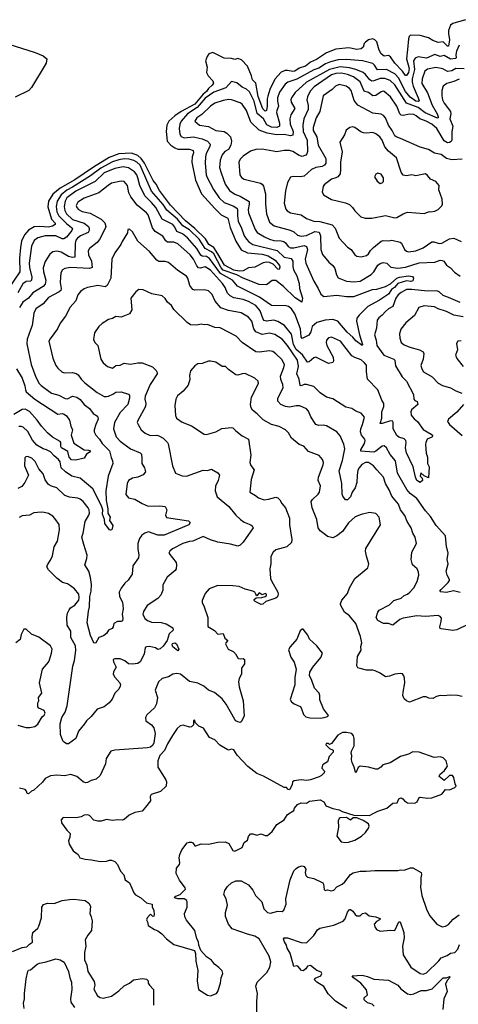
# Model space of a CAD drawing. Extents: x 1552294 to 1694791, y 811929 to 917222.
# Tile 428 of 643: x 1648702 to 1652868, y 847104 to 856447. Entities that reach past the tile are written whole.
import ezdxf

# ---------------------------------------------------------------- set-up
doc = ezdxf.new("R2010")
doc.units = 0

msp = doc.modelspace()

# ---------------------------------------------------------------- linework, layer by layer
at = {"layer": '0CON10XD'}
for points in [[(1652935, 856446.9), (1652815, 856412), (1652793.9, 856396.1), (1652773.6, 856345), (1652773.4, 856315), (1652785.2, 856255), (1652775, 856197.1), (1652765, 856196.5), (1652755, 856204.6), (1652725, 856238.2), (1652675, 856232), (1652625, 856250.9), (1652585, 856274.4), (1652505, 856297.1), (1652415, 856298.8), (1652401.4, 856288.6), (1652394.5, 856265.5), (1652384.7, 856164.7), (1652376.4, 856075), (1652399.9, 855985), (1652393.9, 855945), (1652375, 855918.4), (1652365, 855918.2), (1652339.2, 855959.2), (1652265, 856035.5), (1652225, 856094.4), (1652205, 856105.6), (1652165, 856101.1), (1652135, 856124.4), (1652117.2, 856157.2), (1652095, 856237.5), (1652075, 856256.9), (1652055, 856265.6), (1652015, 856254.4), (1651987.1, 856235), (1651975, 856221.2), (1651964.3, 856185), (1651945, 856171.2), (1651905, 856163.4), (1651828.5, 856178.5), (1651703.6, 856166.4), (1651615, 856132.5), (1651520.4, 856069.6), (1651465.2, 856044.8), (1651415, 856007.5), (1651355, 855988), (1651315, 855958.5), (1651295, 855954.8), (1651245, 855964.5)], [(1648475, 856252.3), (1648849.4, 856135), (1648925, 856105.4), (1648960, 856075), (1648953.3, 856035), (1648813.3, 855805), (1648787.5, 855775), (1648657.7, 855712.3)], [(1651245, 855964.5), (1651224.1, 855965.9), (1651185, 855948.3), (1651125, 855881.2), (1651079, 855785), (1651058, 855722), (1651052.2, 855695), (1651053.5, 855626.5), (1651045, 855586.7), (1651035, 855580), (1651012.5, 855602.5), (1650967.7, 855717.7), (1650944.6, 855844.6), (1650912.5, 855875), (1650904.8, 855915), (1650865.3, 856005.3), (1650807.6, 856067.6), (1650775, 856077.5), (1650745, 856069.1), (1650715, 856078.5), (1650645, 856080.7), (1650535, 856135.3), (1650498.1, 856121.9), (1650481.5, 856098.5), (1650467.3, 856055), (1650483.8, 855995), (1650477.8, 855945), (1650492.2, 855915), (1650537.3, 855867.3), (1650541.5, 855845), (1650531.3, 855825), (1650495, 855795.2), (1650476.4, 855765), (1650445, 855739.7), (1650366, 855645), (1650235.2, 855575), (1650175, 855534), (1650118.9, 855485), (1650099.2, 855445), (1650091.6, 855385), (1650103.5, 855295), (1650138.2, 855255), (1650175, 855230.5), (1650205, 855219.8), (1650315, 855218.1), (1650348.5, 855205), (1650353.1, 855185), (1650340.7, 855145), (1650336.7, 855095), (1650371.9, 854925), (1650430, 854795), (1650555, 854655.4), (1650615, 854595.4), (1650679.1, 854565), (1650702.6, 854475), (1650756.1, 854345), (1650805, 854262.5), (1650864.6, 854234.6), (1651005, 854221.2), (1651060.4, 854205), (1651127.2, 854165), (1651168.2, 854115), (1651171.7, 854098.3), (1651165, 854076.7), (1651155, 854079.2), (1651108, 854128), (1651075, 854142), (1651045, 854146.1), (1651015, 854141.1), (1650935, 854097.9), (1650875, 854090.7), (1650825.2, 854064.8), (1650785, 854061.9), (1650735, 854070.9), (1650648.3, 854118.3), (1650585.1, 854225), (1650545, 854284.1), (1650499.6, 854315), (1650467.7, 854367.7), (1650366.8, 854466.8), (1650277.6, 854537.6), (1650135, 854687.7), (1650029.1, 854825), (1649996.7, 854885), (1649970.1, 854920.1), (1649888, 855085), (1649855, 855131.3), (1649825, 855157.7), (1649765, 855179.1), (1649645, 855172.6), (1649552.3, 855137.7), (1649402.3, 855047.7), (1649225, 854925.8), (1649085, 854848.8), (1649017.6, 854792.4), (1648976.1, 854725), (1648970.3, 854670.3), (1649005.5, 854555.5), (1649038.5, 854515), (1649037.7, 854505), (1649015, 854488), (1648975, 854478.4), (1648894.8, 854484.8), (1648839.3, 854480.7), (1648785, 854448.6), (1648749.2, 854405), (1648720.4, 854345), (1648709.5, 854285), (1648700.5, 854185), (1648703.2, 854055), (1648595, 853894.6)], [(1652875.4, 856205), (1652851.2, 856148.8), (1652845.2, 856115), (1652848.8, 856085), (1652842.7, 856077.3), (1652795, 856073.8), (1652735, 856108.1), (1652695, 856098.4), (1652645, 856115.4), (1652565, 856083.1), (1652485, 856093.9), (1652459.5, 856080.5), (1652441.9, 856055), (1652450.7, 855975), (1652430, 855885), (1652428.6, 855855), (1652437.5, 855817.5), (1652487, 855705), (1652494.6, 855675.4), (1652489.7, 855670.2), (1652464.6, 855675), (1652410.3, 855710.3), (1652365, 855765.2), (1652329.1, 855839), (1652302.1, 855892.1), (1652265, 855931.9), (1652185, 855973.9), (1652101.6, 855971.6), (1652073.1, 856015), (1652055, 856030), (1651956.3, 856056.3), (1651805, 856069.3), (1651725.2, 856064.8), (1651652.6, 856047.4), (1651605, 856028.7), (1651541.9, 855988.1), (1651495, 855970.4), (1651335, 855883.3), (1651247.5, 855855), (1651222.5, 855835), (1651171.1, 855758.9), (1651151.2, 855705), (1651150, 855675), (1651160.3, 855625), (1651143.3, 855586.7), (1651142.1, 855565), (1651169.2, 855465), (1651168.8, 855435), (1651144.8, 855425.2), (1651095, 855427.3), (1651050.1, 855450.1), (1651016.2, 855505), (1650956.7, 855556.7), (1650928.5, 855675), (1650885, 855763.9), (1650855, 855787.3), (1650815, 855806.4), (1650765, 855846.2), (1650715, 855860), (1650660.4, 855799.6), (1650545, 855758.9), (1650465, 855701.7), (1650386.2, 855613.8), (1650295.3, 855555), (1650236.1, 855485), (1650223.1, 855455), (1650217.2, 855415), (1650221.9, 855361.9), (1650235, 855337.1), (1650265, 855326.9), (1650354, 855334), (1650406.6, 855323.4), (1650435, 855317.1), (1650485, 855292.9), (1650510.4, 855265), (1650506.9, 855245), (1650473.6, 855176.4), (1650466.5, 855145), (1650464.1, 855085), (1650472.7, 854975), (1650479.6, 854955), (1650542.7, 854835), (1650596.4, 854756.4), (1650643.7, 854713.7), (1650735, 854677.9), (1650766.6, 854655), (1650771.7, 854641.7), (1650769.6, 854585), (1650775.6, 854535.6), (1650809, 854469), (1650835.3, 854395), (1650855, 854362.9), (1650877.8, 854337.8), (1650915, 854312.9), (1651146.4, 854256.4), (1651214.8, 854194.8), (1651279.4, 854179.4), (1651296, 854156), (1651296.3, 854105), (1651303.9, 854073.9), (1651333.9, 854015), (1651356.8, 853945), (1651360.3, 853895), (1651386.7, 853805), (1651383, 853767), (1651317, 853807), (1651206.4, 853915), (1651135, 853971.5), (1651099.3, 853970.7), (1651045, 853931.1), (1650975, 853932.7), (1650823.6, 853993.6), (1650765, 854026.6), (1650635, 854071.1), (1650615, 854091.3), (1650545, 854224), (1650525, 854243.9), (1650464.7, 854274.7), (1650407.6, 854365), (1650315, 854451.3), (1650250.7, 854490.7), (1650201.3, 854555), (1650100.6, 854640.6), (1650063.6, 854693.6), (1649955, 854821.1), (1649845.2, 855065), (1649815.3, 855095), (1649785, 855111.7), (1649743.3, 855123.3), (1649695, 855125.5), (1649645, 855117.8), (1649585, 855097.1), (1649473.5, 855036.5), (1649374.7, 854965), (1649202.3, 854857.7), (1649149.9, 854830.1), (1649094.4, 854785), (1649059.3, 854725), (1649048.3, 854675), (1649054.5, 854625), (1649072.4, 854585), (1649145, 854514.2), (1649195.5, 854475), (1649203.6, 854465), (1649198.5, 854445), (1649145, 854382.5), (1649122, 854368), (1649105, 854368.5), (1649046.2, 854396.2), (1648945, 854395.9), (1648875, 854376.1), (1648839.4, 854350.6), (1648815, 854296.7), (1648793.5, 854135), (1648796.2, 854095), (1648815.8, 854005), (1648814.7, 853975.3), (1648805, 853966.8), (1648765, 853962.3), (1648730.8, 853939.2), (1648682.8, 853855)], [(1652925, 855980), (1652845.3, 855984.7), (1652806.9, 855963.1), (1652765, 855955.4), (1652721.2, 855981.2), (1652655, 855994.2), (1652575, 855976.2), (1652551, 855959), (1652523.1, 855885), (1652519.9, 855839.9), (1652573.7, 855753.6), (1652618, 855635), (1652667.1, 855555), (1652675.3, 855524.7), (1652675.3, 855514.7), (1652668.9, 855511.1), (1652554.3, 855564.3), (1652485, 855613.1), (1652375.7, 855655.7), (1652265, 855830.3), (1652219.9, 855869.9), (1652171.4, 855888.6), (1652125, 855890.2), (1652065, 855865.7), (1652045, 855864), (1652026.1, 855876.1), (1651987.1, 855927.1), (1651965, 855946.3), (1651895.8, 855975.8), (1651835, 855990.2), (1651745, 855998.6), (1651644.2, 855975.8), (1651426.9, 855853.1), (1651316.8, 855755), (1651283.4, 855706.6), (1651276.9, 855685), (1651280.4, 855665), (1651314.6, 855605), (1651276.9, 855545), (1651268.4, 855505), (1651271.2, 855455), (1651300.7, 855385), (1651297.6, 855352.4), (1651274.6, 855345.4), (1651215, 855357.5), (1651145, 855355.6), (1651051.1, 855368.9), (1650977.3, 855397.3), (1650898.8, 855475), (1650854.7, 855585), (1650815, 855645.6), (1650795, 855659.4), (1650715, 855686.8), (1650685, 855688.7), (1650635, 855680.9), (1650555, 855653.9), (1650515, 855627.9), (1650432.2, 855547.8), (1650383.1, 855515), (1650366, 855485), (1650411.2, 855445), (1650495, 855432.1), (1650565, 855396.8), (1650645.4, 855385.4), (1650670.2, 855370.2), (1650705, 855334), (1650714.5, 855295), (1650707.3, 855255), (1650684.7, 855215.3), (1650651.1, 855195), (1650623.5, 855165), (1650604.5, 855115), (1650601.2, 855045), (1650616.2, 854995), (1650654.8, 854884.8), (1650695, 854826.9), (1650745, 854791.5), (1650795, 854771.8), (1650881.2, 854721.2), (1650882.7, 854695), (1650872.5, 854645), (1650874.7, 854614.7), (1650939.6, 854455), (1650958.1, 854428.1), (1651028.1, 854385), (1651074.8, 854364.8), (1651115, 854352.7), (1651185, 854348.1), (1651210.7, 854340.7), (1651225, 854330.8), (1651251.2, 854295), (1651275, 854281.2), (1651305, 854281), (1651403.8, 854303.8), (1651426.9, 854295), (1651435.3, 854265), (1651414.6, 854175), (1651419.6, 854135), (1651496.2, 853966.2), (1651535.6, 853895), (1651562.8, 853842.8), (1651591.3, 853821.3), (1651715, 853833), (1651805, 853820), (1651875, 853820.7), (1652053, 853887), (1652095, 853888.8), (1652175, 853914.4), (1652225, 853941.5), (1652285, 853993.8), (1652309.2, 854005), (1652395, 854017.3), (1652431.3, 854011.3), (1652441.9, 853995), (1652435, 853968.6), (1652416, 853964), (1652375, 853969.7), (1652295, 853944), (1652260.9, 853905), (1652232.6, 853887.4), (1652205, 853843.4), (1652119.6, 853785), (1652007.8, 853725), (1651925.5, 853644.5), (1651905.5, 853615), (1651900.9, 853585), (1651929.6, 853455), (1651959.2, 853365), (1651955, 853356.7), (1651895, 853398.2), (1651864.7, 853435), (1651812.3, 853482.3), (1651725, 853585.6), (1651675, 853602.9), (1651603.4, 853596.6), (1651525, 853572.2), (1651480.8, 853535), (1651466.5, 853483.5), (1651446.9, 853453.1), (1651385, 853422.9), (1651376.3, 853436.3), (1651370, 853515), (1651316.4, 853656.4), (1651285, 853703.5), (1651255, 853724.5), (1651231.7, 853731.7), (1651095, 853734.5), (1650980.9, 853815), (1650769.3, 853919.3), (1650721.8, 853975), (1650609.3, 854039.3), (1650505, 854181.5), (1650475, 854200.4), (1650435, 854202.5), (1650421.2, 854211.2), (1650385, 854277.2), (1650297.2, 854377.2), (1650249.2, 854415), (1650195, 854437.2), (1650175, 854479.1), (1650155, 854502.7), (1650055.6, 854555.6), (1649995, 854663.3), (1649955, 854712.2), (1649890.7, 854775), (1649844.2, 854874.2), (1649824.8, 854944.8), (1649813, 854975), (1649793.1, 855003.1), (1649735, 855042.3), (1649685, 855051.3), (1649605, 855036.1), (1649505, 854993.7), (1649418.6, 854911.4), (1649235, 854820.2), (1649149.8, 854755), (1649133.1, 854725), (1649124, 854675), (1649130.4, 854635), (1649145.4, 854605.4), (1649205, 854551.5), (1649315, 854514.7), (1649354.6, 854485), (1649363.3, 854465), (1649361.8, 854445), (1649351.3, 854428.7), (1649280, 854395), (1649249.6, 854375), (1649235, 854355.6), (1649227.6, 854322.4), (1649225.3, 854194.7), (1649205, 854190.7), (1649165, 854199.8), (1649095, 854240), (1649055, 854250.5), (1649015.5, 854244.5), (1648987.2, 854222.8), (1648945, 854152), (1648925, 854092.5), (1648926.9, 854055), (1648951.8, 853975), (1648944.1, 853935.9), (1648925.2, 853914.8), (1648825.7, 853855), (1648786.8, 853805), (1648733.3, 853765), (1648699.7, 853715)], [(1652875, 855881.9), (1652825, 855860), (1652757.5, 855842.5), (1652725.5, 855815), (1652712.2, 855775), (1652711.3, 855725), (1652717.7, 855687.7), (1652732.3, 855655), (1652794.6, 855575), (1652797.9, 855555), (1652788.5, 855505), (1652817.3, 855437.3), (1652805.9, 855384.1), (1652806, 855304), (1652799.3, 855290.7), (1652785, 855281.1), (1652765, 855280), (1652735, 855296.2), (1652665, 855412.9), (1652615, 855455.8), (1652563.5, 855483.5), (1652501.1, 855505), (1652468.9, 855535), (1652445, 855546.6), (1652405, 855551.1), (1652345, 855538.2), (1652325, 855541.1), (1652313.1, 855555), (1652283.2, 855625), (1652225, 855716.4), (1652165, 855764.4), (1652155, 855767.5), (1652135, 855761.1), (1652085, 855726.5), (1652056.7, 855725), (1652015, 855754.6), (1651975, 855767.8), (1651936.3, 855856.3), (1651872.1, 855905), (1651815, 855926.6), (1651758.8, 855938.8), (1651705, 855936.8), (1651665, 855922.7), (1651498.9, 855811.1), (1651462.3, 855767.7), (1651434.6, 855714.6), (1651428.4, 855685), (1651441.7, 855631.7), (1651441.1, 855595), (1651400.6, 855505), (1651389.7, 855445), (1651395.7, 855385), (1651431.1, 855305), (1651435.3, 855195.3), (1651430, 855175), (1651418.8, 855161.2), (1651385, 855149.2), (1651355, 855158.5), (1651295, 855195.5), (1651265, 855204.5), (1651215, 855206.9), (1651145, 855193.3), (1651005, 855218.5), (1650943.7, 855216.3), (1650895, 855200.6), (1650825, 855152.9), (1650795, 855122.5), (1650782.5, 855095), (1650791.9, 854975), (1650808.3, 854948.3), (1650835, 854934.4), (1650988.8, 854895), (1651005.7, 854885), (1651018.1, 854868.1), (1651037.1, 854795), (1651036.4, 854696.4), (1651045.5, 854605), (1651074.7, 854524.7), (1651119.4, 854489.4), (1651269.9, 854449.9)], [(1652905, 855124.5), (1652805, 855117.1), (1652755, 855128.5), (1652705, 855167.1), (1652641.5, 855181.5), (1652585, 855216), (1652505, 855236.2), (1652319.8, 855319.8), (1652276.2, 855335), (1652265.7, 855345), (1652240.4, 855395), (1652204.7, 855444.8), (1652176.4, 855515), (1652157.4, 855537.4), (1652135, 855550), (1652055, 855560.7), (1651915, 855635.5), (1651878.6, 855678.6), (1651849.1, 855775), (1651835.6, 855795), (1651803.3, 855815), (1651735, 855832.2), (1651702.3, 855817.7), (1651670.8, 855785), (1651585.6, 855724.4), (1651551.1, 855575), (1651517.1, 855515), (1651489.7, 855425), (1651490.9, 855395), (1651522.9, 855335), (1651535.3, 855255), (1651608.5, 855128.5), (1651610, 855085), (1651598.1, 855065), (1651575.2, 855054.8), (1651515.7, 855044.3), (1651475, 855026.9), (1651405, 854962.2), (1651365, 854955.6), (1651299.5, 854960.5), (1651275, 854952.5), (1651246.9, 854903.1), (1651226.4, 854823.6), (1651214.5, 854705), (1651230.4, 854650.4), (1651242.5, 854632.5), (1651274.6, 854614.6), (1651374.6, 854594.6), (1651425, 854561.4), (1651495, 854535.6), (1651553, 854533), (1651669.7, 854499.7), (1651697.8, 854467.8), (1651735.7, 854375), (1651815, 854289.2), (1651849.2, 854265), (1651884.6, 854214.6), (1651905, 854203.1), (1651945, 854195.6), (1651995, 854208.5), (1652014, 854226), (1652033.8, 854256.2), (1652062.9, 854285), (1652136, 854345), (1652155, 854352.7), (1652205, 854348.9), (1652235, 854356), (1652316, 854335), (1652328.1, 854325), (1652356.6, 854266.6), (1652375, 854250.8), (1652395, 854244.4), (1652465, 854254.5), (1652535, 854281.1), (1652615, 854338.5), (1652635, 854339.1), (1652685, 854324.5), (1652712.5, 854325), (1652785, 854366.1), (1652823.8, 854373.8), (1652895, 854342.9)], [(1651983, 854563), (1652045, 854563.1), (1652175, 854587.3), (1652265, 854565.7), (1652285, 854570), (1652343.9, 854606.1), (1652385, 854620), (1652545, 854607.5), (1652595, 854627.5), (1652605, 854623.3), (1652645, 854630), (1652677.5, 854645), (1652710.7, 854679.3), (1652716.2, 854695), (1652716, 854745), (1652683.6, 854833.6), (1652687.5, 854875), (1652653, 854913), (1652604.2, 854934.2), (1652575, 854970), (1652555, 854983.8), (1652465, 854964), (1652425, 854973.3), (1652375, 854966.2), (1652345, 854971.2), (1652325, 855000), (1652280, 855135), (1652205, 855200), (1652169.9, 855239.9), (1652145, 855302.5), (1652123.3, 855335), (1652084, 855365), (1652055, 855377.8), (1651995, 855370), (1651966.9, 855373.1), (1651942.5, 855382.5), (1651885, 855424), (1651865, 855430), (1651837.5, 855425), (1651801.2, 855398.8), (1651785.7, 855354.3), (1651742, 855285), (1651766.3, 855193.7), (1651748.2, 855095), (1651750, 855025), (1651744.5, 854985), (1651723.1, 854956.9), (1651704.5, 854945.5), (1651664, 854935), (1651595, 854880), (1651584.2, 854865), (1651574.2, 854815), (1651588.8, 854785), (1651665, 854739.4), (1651795, 854710), (1651835, 854693.1), (1651864.3, 854665), (1651883.6, 854633.6), (1651943.3, 854575), (1651983, 854563)], [(1652885, 853763.9), (1652775, 853811.2), (1652725, 853828.9), (1652685, 853865.7), (1652665, 853874.4), (1652575, 853869.4), (1652425, 853886.7), (1652374.8, 853885.2), (1652325, 853859.3), (1652296.2, 853835), (1652275.9, 853805), (1652244.6, 853725.4), (1652205, 853704.4), (1652175, 853678.6), (1652145, 853642.9), (1652112.6, 853617.4), (1652098.6, 853595), (1652089.3, 853520.7), (1652070.8, 853455), (1652088.1, 853405), (1652092.5, 853355), (1652161.5, 853265), (1652255, 853225.7), (1652265.6, 853215.6), (1652271.7, 853161.7), (1652335, 853058.6), (1652376, 853016), (1652440.7, 852889.3), (1652446.7, 852845), (1652455, 852832.5), (1652477.5, 852825), (1652482.5, 852795), (1652423.8, 852746.2), (1652416.9, 852725), (1652420, 852695), (1652449.4, 852659.4), (1652481.4, 852635), (1652535, 852558.6), (1652610.8, 852515), (1652626.7, 852495), (1652617.5, 852485), (1652573.3, 852465), (1652558.8, 852435), (1652556.2, 852415), (1652564, 852335), (1652575.9, 852295.9), (1652574, 852235), (1652592, 852205), (1652585, 852100), (1652545, 852117.5), (1652512.5, 852147.5), (1652506.7, 852115), (1652523.8, 852095), (1652526.2, 852075), (1652505, 852056), (1652474.4, 852075), (1652461.8, 852105), (1652438.9, 852205), (1652375, 852338), (1652367.4, 852385), (1652373.1, 852435), (1652367.9, 852455), (1652355, 852468.2), (1652304, 852484), (1652285, 852502.5), (1652249.5, 852565), (1652250.3, 852625), (1652245, 852637.9), (1652225, 852642), (1652144.5, 852614.5), (1652126.7, 852615), (1652140.5, 852665), (1652142.5, 852725), (1652160.5, 852775), (1652160.6, 852805), (1652142.5, 852835), (1652103.1, 852935), (1652005.8, 853035), (1651994.8, 853104.8), (1651995, 853167.9), (1651975, 853194.1), (1651945, 853218), (1651885, 853240), (1651857.2, 853257.3), (1651747.8, 853395), (1651665, 853433.1), (1651635, 853426.9), (1651614.6, 853405.4), (1651612.1, 853385), (1651618.5, 853355), (1651678.1, 853245), (1651682.3, 853207.7), (1651675, 853193.8), (1651635, 853184), (1651515, 853245.4), (1651495, 853239.4), (1651472.1, 853217.9), (1651451.1, 853198.9), (1651435, 853196.9), (1651386.6, 853266.6), (1651328.2, 853318.2), (1651302.4, 853365), (1651282.9, 853462.9), (1651216.6, 853546.6), (1651155, 853582.8), (1651115.8, 853595.8), (1651045, 853587.5), (1651025, 853592.3), (1651015.2, 853605.2), (1650985.8, 853685), (1650943.8, 853735), (1650875, 853773.7), (1650825, 853790.8), (1650735, 853808.4), (1650699.5, 853825), (1650675, 853852.2), (1650654.1, 853905), (1650628, 853945), (1650515, 854070.3), (1650465, 854101.6), (1650415, 854088.2), (1650401.8, 854091.8), (1650385, 854112.2), (1650353.4, 854175), (1650320.8, 854215), (1650205, 854321.5), (1650165, 854334.6), (1650105, 854335.5), (1650088.9, 854348.9), (1650061.3, 854391.3), (1649987.5, 854437.5), (1649962.5, 854472.5), (1649920.9, 854595), (1649905, 854615.6), (1649817.2, 854687.2), (1649758.7, 854765), (1649739.6, 854805), (1649725.5, 854875), (1649695, 854910), (1649665, 854913.1), (1649575, 854894.6), (1649541.1, 854875), (1649455, 854802.5), (1649315, 854753.9), (1649255, 854715.5), (1649238.1, 854685), (1649244.4, 854665), (1649260.6, 854645), (1649295, 854626.6), (1649371.5, 854611.5), (1649475, 854553.5), (1649509.2, 854519.2), (1649519.6, 854485), (1649515, 854464), (1649458.9, 854361.1), (1649437.2, 854332.8), (1649365, 854275.7), (1649353.3, 854255), (1649354.6, 854215), (1649384, 854155), (1649390.6, 854095), (1649364.7, 854085.3), (1649186, 854094), (1649130, 854085), (1649108.2, 854071.8), (1649093.9, 854046.1), (1649089.2, 854005), (1649087, 853953), (1649095.3, 853895), (1649091.5, 853878.5), (1649078.1, 853865), (1648975, 853811.1), (1648925, 853752.2), (1648855, 853704.2), (1648835, 853663.3), (1648819.1, 853545), (1648806, 853504), (1648772.9, 853415), (1648770.2, 853370.2), (1648809.6, 853175), (1648855, 853056.2), (1648885.6, 852995), (1648904.4, 852975), (1649005, 852904.5), (1649075, 852882.7), (1649135, 852852.7), (1649155, 852850.4), (1649205, 852875.4), (1649245, 852866.2), (1649275, 852841.8), (1649315, 852794.5), (1649365, 852757.8), (1649401.2, 852711.2), (1649442, 852685), (1649447.7, 852657.7), (1649424, 852606), (1649410, 852555), (1649410.5, 852535), (1649425.6, 852505), (1649460.9, 852465), (1649485.4, 852425), (1649555.8, 852355.8), (1649572, 852292), (1649585, 852260), (1649585.3, 852234.8), (1649541.8, 852115), (1649520.6, 851975), (1649522.8, 851885), (1649538.1, 851805), (1649538.8, 851765), (1649561.2, 851725), (1649554, 851694), (1649585.9, 851645.9), (1649576.7, 851605), (1649565, 851602.5), (1649555, 851607.5), (1649510, 851665), (1649506.7, 851703.3), (1649487.5, 851755), (1649490.8, 851795), (1649479.6, 851835), (1649395.2, 851995.2), (1649277.8, 852097.8), (1649196.4, 852116.4), (1649136.3, 852156.3), (1649096.7, 852195), (1649085, 852251.2), (1649071.9, 852275), (1649028.4, 852308.4), (1648995, 852346.5), (1648955.8, 852365.8), (1648925, 852375.4), (1648865, 852410.4), (1648825, 852456.7), (1648779.1, 852539.1), (1648735, 852580), (1648717.5, 852587.5), (1648695, 852586.7)], [(1652125, 854893.8), (1652145, 854900), (1652157.3, 854912.7), (1652158.8, 854945), (1652135, 854980), (1652105, 854990), (1652085, 854982.5), (1652073.3, 854955), (1652096.7, 854915), (1652125, 854893.8)], [(1652885, 851012.5), (1652823.4, 851026.6), (1652755, 851012), (1652698, 851018), (1652693.8, 851025), (1652705, 851041.2), (1652771.2, 851105), (1652783.8, 851125), (1652783.8, 851135), (1652761.4, 851175), (1652752.2, 851215), (1652771.8, 851285), (1652760.9, 851325), (1652770.6, 851385), (1652766.6, 851413.4), (1652755.6, 851445), (1652745, 851550), (1652656.6, 851646.6), (1652602.5, 851732.5), (1652556.4, 851786.4), (1652475, 851903.1), (1652411.5, 851951.5), (1652378.7, 851988.7), (1652289.4, 852145), (1652269.9, 852259.9), (1652221.7, 852321.7), (1652184.6, 852384.6), (1652165, 852402.5), (1652145, 852401.4), (1652085, 852351.5), (1652065, 852343.8), (1651941.8, 852351.8), (1651941.9, 852365), (1651975.5, 852425), (1651983.4, 852453.4), (1651981.1, 852465), (1651949.6, 852505), (1651938.9, 852535), (1651941.3, 852565), (1651959.2, 852605), (1651975.6, 852675), (1651945, 852712.5), (1651895, 852730.8), (1651855, 852756), (1651800, 852770), (1651675, 852848.6), (1651615, 852865.8), (1651555, 852907.1), (1651495, 852966.9), (1651425, 852985.4), (1651404.7, 852985.3), (1651375, 852973.3), (1651367.1, 852977.1), (1651356.2, 853036.2), (1651335.3, 853085), (1651351, 853155), (1651341.5, 853215), (1651245, 853354.7), (1651195, 853415.3), (1651125, 853459.2), (1651075, 853471.8), (1651005, 853461.1), (1650945, 853483.8), (1650924.7, 853515), (1650907.9, 853585), (1650875, 853625.5), (1650805, 853663.8), (1650685, 853686.9), (1650613.5, 853713.5), (1650557.5, 853775), (1650530.2, 853840.2), (1650495, 853874.3), (1650455, 853884.4), (1650365, 853879.6), (1650345, 853886.7), (1650318.2, 853925), (1650297.8, 853995), (1650285, 854014.2), (1650205, 854066.9), (1650115, 854142.5), (1650085, 854152.5), (1650025, 854151.4), (1650005, 854164), (1649935, 854248.6), (1649824, 854344), (1649775, 854432.5), (1649745, 854460), (1649730, 854455), (1649727.5, 854425), (1649675, 854343.3), (1649664, 854315), (1649606.2, 854233.8), (1649578.6, 854175), (1649567.1, 853995), (1649534, 853926), (1649515, 853912.2), (1649445, 853924.5), (1649345, 853905.6), (1649315, 853894.3), (1649281.1, 853868.9), (1649255.7, 853835), (1649235, 853780), (1649182, 853718), (1649138.1, 853635), (1649085, 853566), (1649060.6, 853515), (1648990.2, 853419.8), (1648979.4, 853395), (1649015.6, 853235), (1649044.2, 853165), (1649065, 853138.8), (1649101.2, 853105), (1649124.4, 853094.4), (1649205, 853099.4), (1649238.3, 853088.3), (1649256.3, 853076.3), (1649284.3, 853035), (1649320.5, 853000.5)], [(1651269.9, 854449.9), (1651304.2, 854434.2), (1651341.5, 854401.5), (1651375, 854391.4), (1651425, 854399.8), (1651505, 854438.4), (1651545, 854431.9), (1651559.6, 854395), (1651562.3, 854265), (1651578, 854218), (1651639.2, 854145), (1651677.5, 854115), (1651695, 854086.7), (1651710.4, 854025), (1651726.6, 853996.6), (1651805, 853966.1), (1651875, 853958.1), (1651935.6, 853965), (1652040.5, 854029.5), (1652065.5, 854055), (1652103.4, 854116.6), (1652125, 854132.1), (1652155, 854142.7), (1652187.5, 854135), (1652228.4, 854098.4), (1652295, 854088.1), (1652365, 854097.8), (1652495, 854139.8), (1652645, 854147.1), (1652695, 854163.6), (1652715, 854163.3), (1652729.2, 854155), (1652755, 854116), (1652792.8, 854092.8), (1652831.4, 854051.4), (1652885, 854013.3)], [(1652965, 850711.5), (1652855, 850655.8), (1652815, 850650.2), (1652705.5, 850665.5), (1652695, 850671.4), (1652691.8, 850685), (1652705.6, 850735), (1652706.9, 850766.9), (1652696.7, 850785), (1652675, 850792), (1652555, 850782.7), (1652475, 850790), (1652345, 850766.9), (1652313.8, 850756.2), (1652245, 850702), (1652205, 850715.8), (1652156.1, 850716.1), (1652105, 850746.7), (1652086.7, 850775), (1652103.8, 850825), (1652117.7, 850842.3), (1652213.3, 850895), (1652254.5, 850935.5), (1652325, 850956.9), (1652355, 850984.4), (1652383.7, 850996.3), (1652407.5, 851015), (1652444.5, 851055.5), (1652476, 851115), (1652494, 851175), (1652489.2, 851205), (1652475.8, 851235), (1652432, 851275), (1652420, 851325), (1652428, 851395), (1652469.2, 851475), (1652457, 851537), (1652435.6, 851575), (1652421.1, 851625), (1652381.5, 851685), (1652361.2, 851741.2), (1652318.9, 851795), (1652298.9, 851848.9), (1652237.3, 851925), (1652211.8, 851985), (1652176.7, 852045), (1652156.4, 852106.4), (1652095.4, 852175.4), (1652062.2, 852215), (1652015, 852244), (1651985, 852246), (1651952.8, 852227.2), (1651925.3, 852195), (1651915, 852172.5), (1651906, 852125), (1651902.9, 852055), (1651888.2, 852005), (1651858.2, 851965), (1651845, 851919.2), (1651815, 851892), (1651795, 851890), (1651772, 851925), (1651765.8, 851945.8), (1651761.8, 852045), (1651735.5, 852165), (1651768.5, 852265), (1651790.5, 852375), (1651779.8, 852419.8), (1651745, 852498.8), (1651714.5, 852534.5), (1651615, 852594.3), (1651585, 852599.2), (1651544.1, 852595.9), (1651515, 852604.2), (1651467.6, 852677.6), (1651443.7, 852733.7), (1651425.8, 852755), (1651362.8, 852782.8), (1651328.8, 852781.2), (1651265, 852771.2), (1651225, 852776.6), (1651181.9, 852795), (1651155, 852826.2), (1651153.5, 852855), (1651202.9, 852955), (1651201.5, 852985), (1651182.4, 853032.4), (1651179.2, 853065), (1651211.1, 853145), (1651216.9, 853175), (1651191.2, 853221.2), (1651135, 853276.9), (1651105, 853298.1), (1651075, 853304.5), (1650975, 853290.6), (1650945, 853294.2), (1650814, 853385), (1650758.8, 853445), (1650605, 853523.1), (1650555, 853527.3), (1650485, 853556), (1650455, 853552), (1650425, 853556.2), (1650385, 853548), (1650325, 853552), (1650293.4, 853573.4), (1650166.9, 853696.9), (1650145, 853736.2), (1650106.2, 853765), (1650085, 853800), (1650055, 853826.2), (1649955.9, 853845.9), (1649875, 853883.8), (1649835, 853886), (1649804.3, 853865.7), (1649758.8, 853805), (1649765.8, 853695), (1649745, 853656.7), (1649666.9, 853623.1), (1649615, 853631.2), (1649585, 853610.8), (1649545, 853602), (1649485.9, 853564.1), (1649454.5, 853535.5), (1649413.8, 853475), (1649403.6, 853413.6), (1649416.7, 853385), (1649443.9, 853353.9), (1649473.8, 853225), (1649495, 853190), (1649535, 853156.7), (1649585, 853141.2), (1649615.7, 853164.3), (1649655, 853169.2), (1649695, 853186.7), (1649755, 853179.4), (1649825, 853191.1), (1649865, 853190.8), (1649962.7, 853152.7), (1649997.6, 853117.6), (1650008.3, 853098.3), (1650007.1, 853085), (1649941.5, 852985), (1649894.5, 852875), (1649889.4, 852845), (1649899.1, 852805), (1649897.1, 852775), (1649822.5, 852645), (1649819.2, 852625), (1649825.7, 852605), (1649855, 852556.2), (1649895, 852522), (1649941.7, 852501.7), (1650004.3, 852504.3), (1650025, 852496.7), (1650065, 852475.8), (1650106, 852435), (1650112.9, 852422.9), (1650154.2, 852215), (1650183.3, 852145), (1650245, 852120), (1650285, 852115.8), (1650445, 852172.9), (1650485, 852170), (1650525, 852182.5), (1650585, 852147.5), (1650600, 852125), (1650586.6, 852073.4), (1650560.8, 852019.2), (1650557.1, 851975), (1650578.3, 851918.3), (1650688.1, 851828.1), (1650755.8, 851745.8), (1650798.6, 851705), (1650835, 851678.6), (1650898, 851655), (1650910, 851645), (1650918.8, 851625), (1650825, 851487.5), (1650795, 851460.8), (1650775, 851452), (1650705, 851470.8), (1650585, 851487.5), (1650515, 851510), (1650445, 851542.9), (1650345, 851499.2), (1650313.4, 851496.6), (1650250, 851475), (1650153.3, 851425), (1650126.7, 851405), (1650118.8, 851385), (1650186.7, 851295), (1650191.2, 851275), (1650186.7, 851235), (1650178.6, 851221.4), (1650103.9, 851156.1), (1650061.2, 851085), (1650060, 851035), (1650043.8, 850985), (1650015.6, 850954.4), (1649912.8, 850887.2), (1649878.9, 850831.1), (1649872.9, 850805), (1649889.4, 850765), (1649916, 850745), (1649955, 850730.9), (1650045, 850725.5), (1650093.7, 850713.7), (1650156.2, 850675), (1650161.2, 850655), (1650121.3, 850618.7), (1650102.5, 850557.5), (1650065, 850503.3), (1650035, 850476.2), (1650015, 850470), (1649992.5, 850485), (1649935, 850498.6), (1649905, 850495.5), (1649895, 850488.6), (1649883.1, 850425), (1649845, 850353.3), (1649825, 850336.7), (1649775, 850332), (1649735.9, 850335.9), (1649702.1, 850362.1), (1649655, 850382.5), (1649605, 850382), (1649591.2, 850375), (1649592.5, 850355), (1649617.3, 850302.7), (1649592.4, 850257.6), (1649591.1, 850235), (1649605, 850209.2), (1649654.2, 850155), (1649660.8, 850135), (1649657, 850123)], [(1652915, 853628), (1652825, 853642.5), (1652755, 853677.1), (1652675, 853702.9), (1652640.7, 853720.7), (1652545, 853731.9), (1652494.4, 853715.6), (1652451.1, 853638.9), (1652370.5, 853569.5), (1652321.1, 853508.9), (1652308.9, 853465), (1652313.5, 853423.5), (1652324.3, 853385), (1652352.4, 853362.4), (1652408.7, 853338.7), (1652500, 853315), (1652533.1, 853295), (1652540, 853275), (1652533.6, 853226.4), (1652512.9, 853165), (1652520, 853135), (1652536, 853105), (1652619.1, 853059.1), (1652675, 852997.1), (1652717, 852977), (1652793.8, 852955), (1652845, 852925.7), (1652902.4, 852902.4)], [(1652895, 853398.8), (1652864.1, 853395.9), (1652850, 853375), (1652861.2, 853315), (1652842.5, 853265), (1652853, 853233), (1652915, 853156.2)], [(1648672, 853135), (1648726.2, 853045), (1648752.2, 852972.2), (1648756, 852935), (1648765, 852915.6), (1648845.6, 852845), (1649065, 852702.5), (1649105, 852709.5), (1649125, 852703.5), (1649147.3, 852687.3), (1649176.5, 852646.5), (1649189.1, 852589.1), (1649204.4, 852555), (1649191.1, 852505), (1649215, 852430), (1649314.5, 852364.5), (1649355, 852362.2), (1649373.3, 852355), (1649361.3, 852338.7), (1649336.2, 852325), (1649313.6, 852286.4), (1649235, 852267.8), (1649195, 852270.4), (1649173.2, 852295), (1649159.3, 852349.3), (1649098.8, 852385), (1649093, 852397), (1649093.5, 852435), (1649087.3, 852445), (1649014.3, 852485), (1648965, 852526.7), (1648908.5, 852588.5), (1648867.8, 852647.8), (1648795, 852727.7), (1648755, 852750.2), (1648725, 852747.9), (1648645, 852699.8)], [(1652905, 850025.8), (1652860, 850035), (1652795, 850037.5), (1652725, 850030), (1652697, 850033), (1652660, 850025), (1652625, 850006.7), (1652588.3, 850008.3), (1652563, 850023), (1652535, 850020), (1652405, 849972), (1652375, 849982), (1652352.7, 850002.7), (1652340, 850035), (1652342.9, 850065), (1652358.6, 850155), (1652357.5, 850197.5), (1652351.7, 850221.7), (1652338.3, 850238.3), (1652315, 850243.3), (1652265, 850237.5), (1652215, 850218.8), (1652175, 850212.5), (1652125, 850246.2), (1652077.3, 850267.3), (1652055, 850273.8), (1651995, 850274), (1651935, 850288.8), (1651915, 850297.5), (1651903.3, 850315), (1651909.2, 850405), (1651943.8, 850465), (1651942.3, 850497.7), (1651952, 850535), (1651938.6, 850595), (1651895, 850718), (1651835, 850790), (1651786.7, 850825), (1651747.5, 850895), (1651747.5, 850905), (1651762.7, 850937.3), (1651815, 851002.5), (1651834.2, 851055), (1651884.5, 851145.5), (1652008.8, 851245), (1652018, 851285), (1651995.5, 851355.5), (1651985.8, 851405), (1651989.7, 851430.3), (1652128.8, 851655), (1652117.5, 851725), (1652085, 851760), (1652025, 851772), (1651945, 851752.9), (1651889.4, 851730.6), (1651825, 851671.2), (1651768.7, 851591.3), (1651715, 851549.2), (1651675, 851530.6), (1651625, 851544.3), (1651605, 851557.5), (1651555, 851596.2), (1651535.7, 851625.7), (1651525.6, 851705.6), (1651480, 851815), (1651471.4, 851875), (1651482, 851895), (1651538, 851945), (1651548.8, 851965), (1651558, 852025), (1651536.7, 852075), (1651538.8, 852105), (1651585, 852223.3), (1651588, 852245), (1651578, 852275), (1651545, 852310), (1651445, 852350), (1651399.1, 852399.1), (1651355, 852416.2), (1651283.3, 852475), (1651254, 852525), (1651225, 852556), (1651165, 852586), (1651095, 852605.8), (1651015, 852650), (1650958.3, 852708.3), (1650912.1, 852742.1), (1650900, 852765), (1650894.3, 852795), (1650902.9, 852865), (1650968.8, 852995), (1650965.8, 853015.8), (1650934, 853044), (1650845, 853090.8), (1650815, 853088), (1650775, 853073.8), (1650755, 853076.2), (1650685, 853126.7), (1650657.5, 853155), (1650625, 853156.7), (1650565, 853196.7), (1650515, 853206.2), (1650495, 853206.2), (1650435, 853183.8), (1650395, 853181.2), (1650365, 853163.3), (1650325.8, 853114.2), (1650315, 853070), (1650318.8, 853031.2), (1650302.4, 852977.6), (1650255, 852922), (1650201.7, 852878.3), (1650186.4, 852846.4), (1650176, 852785), (1650182.3, 852692.3), (1650191.2, 852665), (1650245, 852627.5), (1650335, 852594.3), (1650455, 852513.1), (1650475, 852510), (1650565, 852535.8), (1650622.1, 852567.9), (1650715, 852578.6), (1650726.2, 852575), (1650753.8, 852545), (1650815, 852496.7), (1650875, 852466.7), (1650898.1, 852315), (1650887.1, 852245), (1650897.9, 852217.9), (1650928.6, 852175), (1650899.2, 852085), (1650887.5, 851965), (1650942, 851932), (1650969.3, 851909.3), (1651025, 851892), (1651065, 851896), (1651135, 851915.8), (1651155, 851910), (1651172.3, 851892.3), (1651190.8, 851855), (1651225.7, 851815), (1651265, 851717.5), (1651264.4, 851654.4), (1651286, 851515), (1651283.8, 851485), (1651238.8, 851445), (1651134, 851415), (1651108.6, 851395), (1651085.7, 851354.3), (1651086.2, 851285), (1651078.8, 851235), (1651085.4, 851145), (1651092.3, 851122.3), (1651152.5, 851015), (1651157.3, 850995), (1651150.9, 850969.1), (1651135, 850956.2), (1651040, 850925), (1651010.7, 850899.3), (1650995, 850896.7), (1650940, 850925), (1650930, 850935), (1650930, 850945), (1650948.3, 850961.7), (1651003, 850963), (1651035, 850973.3), (1651045, 850982.5), (1651046.7, 850995), (1651035, 851002.5), (1651005, 850990), (1650975, 851007.5), (1650955, 850980), (1650943.3, 850995), (1650933.8, 851015), (1650916.7, 851025), (1650845, 851042), (1650785, 851067.5), (1650725, 851075.5), (1650585, 851079.2), (1650501.2, 851045), (1650465, 851002.5), (1650435.8, 850935), (1650436, 850915), (1650455.5, 850875.5), (1650487.8, 850775), (1650490, 850690), (1650551.4, 850651.4), (1650585, 850615.8), (1650633.8, 850623.8), (1650649.5, 850579.5), (1650680, 850555), (1650660, 850535), (1650657.5, 850525), (1650681.2, 850475), (1650730.9, 850450.9), (1650750.3, 850430.3), (1650776.4, 850386.4), (1650795, 850381.2), (1650825, 850383.8), (1650835.9, 850375.9), (1650836.2, 850335), (1650809.2, 850295), (1650808.8, 850235), (1650785.8, 850194.2), (1650780, 850165), (1650787.7, 850117.7), (1650825.5, 849984.5), (1650835, 849836.7), (1650805, 849783.3), (1650795, 849778.8), (1650775, 849783.8), (1650755, 849793.8), (1650745.9, 849805.9), (1650661.7, 849951.7), (1650625, 850002.5), (1650552.2, 850062.2), (1650495, 850085.7), (1650451.7, 850121.7), (1650392.6, 850152.6), (1650315, 850166.7), (1650230, 850235), (1650193, 850243), (1650155, 850237.5), (1650115, 850212), (1650055, 850196.2), (1650020, 850165), (1649987.5, 850085), (1650009.4, 850015), (1650002, 849955), (1649983, 849917), (1649908.8, 849851.2), (1649895.7, 849825), (1649900, 849795), (1649953.5, 849755), (1649975, 849728.1), (1649987.5, 849675), (1649975, 849584), (1649965, 849562.2), (1649945, 849544.7), (1649915, 849537.5), (1649605, 849515.4), (1649568.8, 849505), (1649524, 849435), (1649515.8, 849385), (1649467.1, 849275), (1649429.1, 849240.9), (1649381.7, 849228.3), (1649345, 849208.8), (1649326.4, 849206.4), (1649305, 849213.8), (1649245.7, 849265.7), (1649187, 849283), (1649127.5, 849272.5), (1649055, 849278.6), (1648995, 849273.1), (1648945, 849247.5), (1648918, 849212), (1648836.7, 849135), (1648813.9, 849126.1), (1648785, 849100), (1648772.5, 849105), (1648767, 849127), (1648755, 849142.5), (1648700, 849155)], [(1649320.5, 853000.5), (1649439.4, 852909.4), (1649502.8, 852872.8), (1649525, 852870), (1649545, 852875.6), (1649587.2, 852892.8), (1649615, 852912.2), (1649665, 852914.4), (1649735, 852892.5), (1649745, 852881.2), (1649745.3, 852855), (1649729.6, 852795), (1649655, 852718.1), (1649601.9, 852625), (1649593.6, 852565), (1649619.6, 852489.6), (1649657.6, 852447.6), (1649755, 852374.6), (1649846.2, 852336.2), (1649857.5, 852325), (1649863.4, 852283.4), (1649861.5, 852235), (1649887.1, 852195), (1649897.5, 852155), (1649875, 852127.1), (1649825, 852104.6), (1649772.4, 852097.6), (1649735, 852074.2), (1649721.5, 852045), (1649711.5, 851941.5), (1649735, 851910.8), (1649795, 851895.6), (1649864, 851855), (1649921.7, 851831.7), (1650033.2, 851833.2), (1650085, 851828), (1650100, 851795), (1650086.2, 851745), (1650095, 851723.3), (1650305, 851690.8), (1650320, 851675), (1650308.8, 851655), (1650073.8, 851556.2), (1650014.7, 851555.3), (1649925, 851587.5), (1649889.2, 851575), (1649861.9, 851555), (1649838.9, 851525), (1649824.4, 851475), (1649824.4, 851424.4), (1649834.2, 851365), (1649829.7, 851340.3), (1649775.8, 851265), (1649770.6, 851185), (1649732.7, 851127.3), (1649700.7, 851099.3), (1649665, 851051.2), (1649648.1, 851015), (1649649.2, 850975), (1649679.1, 850919.1), (1649683.3, 850855), (1649676.3, 850806.3), (1649681.9, 850765), (1649677, 850743), (1649665, 850736.2), (1649630, 850735), (1649595, 850716.7), (1649589.2, 850685), (1649578.9, 850671.1), (1649545, 850653.8), (1649525, 850623.8), (1649499.1, 850600.9), (1649455, 850582.9), (1649424.3, 850535), (1649415, 850530), (1649405, 850534.1), (1649375, 850602.5), (1649342.5, 850725), (1649354.6, 850835), (1649364.6, 850875.4), (1649369.7, 850975), (1649380.3, 851025), (1649384.1, 851085.9), (1649375.2, 851155.2), (1649358.2, 851215), (1649319.2, 851275), (1649340, 851335), (1649342.2, 851365), (1649312.3, 851467.7), (1649293.3, 851535), (1649306.4, 851575), (1649323.5, 851685), (1649360, 851745), (1649365.4, 851765), (1649362.7, 851795), (1649353.5, 851815), (1649304, 851874), (1649275, 851896.7), (1649255, 851905.5), (1649175, 851916.4), (1649132.1, 851932.1), (1649055, 852004.2), (1649005, 852019.2), (1648976.2, 852035), (1648945, 852080), (1648925, 852136.2), (1648884.5, 852184.5), (1648848.1, 852255), (1648817.5, 852285), (1648775, 852301.4), (1648760.6, 852299.4), (1648751.1, 852288.9), (1648747.8, 852215), (1648785.8, 852125), (1648752, 852055), (1648721.7, 852018.3), (1648685, 851997.1)], [(1652917.5, 852795), (1652855, 852724), (1652774.2, 852655), (1652765.8, 852635), (1652785, 852607.1), (1652905, 852502.5)], [(1649657, 850123), (1649642.5, 850095), (1649605.6, 850055), (1649579.5, 850000.5), (1649551.1, 849965), (1649505, 849927.9), (1649438.6, 849905), (1649381.4, 849835), (1649335.7, 849794.3), (1649318.8, 849765), (1649261.4, 849695), (1649233.8, 849626.2), (1649165, 849574), (1649145, 849575.6), (1649125, 849590), (1649112.2, 849605), (1649090.9, 849665), (1649087.5, 849765), (1649102.3, 849825), (1649132.7, 849875), (1649153.7, 849936.4), (1649207.3, 850312.7), (1649223.4, 850366.6), (1649235, 850462.5), (1649230.6, 850505), (1649188, 850585), (1649186.7, 850645), (1649153, 850703), (1649148.6, 850775), (1649156.7, 850815), (1649171.8, 850848.2), (1649185.8, 850865), (1649227.2, 850892.8), (1649265, 850940), (1649268.1, 850965), (1649262.5, 850995), (1649222.5, 851045), (1649185, 851075.6), (1649155, 851092.5), (1649107.3, 851107.3), (1649055, 851148), (1648976.2, 851225), (1648961.2, 851255), (1648965, 851272.5), (1648995, 851317.5), (1649012.1, 851357.9), (1649030.8, 851445), (1649062.2, 851497.8), (1649080.8, 851605), (1649075.8, 851655.8), (1649036.2, 851715), (1649015.6, 851735.6), (1648975, 851761.2), (1648935, 851770), (1648905, 851773.8), (1648835, 851766), (1648795, 851744), (1648725, 851738), (1648698.1, 851721.9)], [(1648685, 849752), (1648761.2, 849731.2), (1648799.7, 849730.3), (1648845, 849738.6), (1648875, 849762.9), (1648916.8, 849833.2), (1648935, 849846.7), (1648944, 849865), (1648935, 849892), (1648885, 849912.9), (1648875, 849927.5), (1648874.5, 849965), (1648883.8, 849985), (1648880.8, 850015), (1648910.8, 850055), (1648888.6, 850155), (1648918.8, 850285), (1648975, 850351.2), (1648985, 850371.2), (1649005.6, 850435), (1649011.4, 850475), (1648996.2, 850506.2), (1648883.3, 850586.7), (1648815.6, 850615.6), (1648765, 850662.5), (1648742.5, 850665), (1648716.1, 850613.9), (1648705.8, 850565), (1648664.3, 850535)], [(1651555, 849818.9), (1651595, 849824.7), (1651626.7, 849835), (1651633.8, 849845), (1651588.7, 849908.7), (1651552.2, 849992.2), (1651551.8, 850035), (1651545.5, 850055), (1651500.6, 850105), (1651477.4, 850177.4), (1651453.8, 850225), (1651458, 850255), (1651486.2, 850303.8), (1651563.3, 850395), (1651576.7, 850435), (1651525, 850506.7), (1651455, 850567.5), (1651437.3, 850607.3), (1651395, 850662.5), (1651385, 850662.5), (1651365, 850647.5), (1651332.7, 850567.3), (1651271.2, 850495), (1651256.4, 850466.4), (1651277.3, 850397.3), (1651308.8, 850348.8), (1651326.9, 850285), (1651314.2, 850205), (1651314, 850135), (1651272, 849995), (1651282.9, 849972.9), (1651307.5, 849955), (1651365, 849931.2), (1651376.4, 849916.4), (1651396.4, 849855), (1651420.5, 849830.5), (1651456.7, 849823.3), (1651555, 849818.9)], [(1650205, 850458), (1650157.5, 850495), (1650149.1, 850515), (1650152.4, 850527.6), (1650175, 850533.2), (1650190.8, 850525), (1650212.2, 850475), (1650205, 850458)], [(1650515, 847184), (1650570, 847205), (1650583.6, 847226.4), (1650610, 847305), (1650616.2, 847355), (1650630, 847395), (1650625, 847420), (1650594.2, 847454.2), (1650551.2, 847485), (1650525, 847523.3), (1650477.5, 847555), (1650423, 847613), (1650403.3, 847665), (1650398.8, 847695), (1650384.2, 847724.2), (1650363.9, 847803.9), (1650285, 847903.3), (1650270, 847935), (1650268, 847965), (1650292.9, 848025), (1650294.1, 848074.1), (1650289.2, 848089.2), (1650263.1, 848103.1), (1650205, 848105.6), (1650172.5, 848115), (1650185, 848130.8), (1650225, 848145.6), (1650276.2, 848195), (1650275, 848207.5), (1650220.3, 848280.3), (1650188.8, 848345), (1650190, 848395), (1650218.3, 848431.7), (1650222, 848445), (1650216.2, 848495), (1650222, 848525), (1650241.7, 848568.3), (1650293.3, 848635), (1650315, 848643.8), (1650335, 848643.3), (1650347.5, 848635), (1650365, 848607.5), (1650375, 848607.5), (1650425, 848628), (1650496.3, 848623.7), (1650585, 848641.9), (1650655, 848646.2), (1650689.2, 848629.2), (1650725, 848563.8), (1650745, 848557.5), (1650815, 848591.2), (1650835, 848640), (1650865, 848660), (1650875.7, 848695), (1650895, 848722), (1650915, 848722), (1650955, 848708.8), (1650995, 848720), (1651035, 848706.7), (1651055, 848706.7), (1651100, 848745), (1651145, 848811.2), (1651215, 848853.8), (1651246.1, 848903.9), (1651306.4, 848943.6), (1651312.5, 848965), (1651340.7, 848999.3), (1651375, 849016.2), (1651425, 849013.8), (1651455, 849030), (1651555, 849042.5), (1651590, 849025), (1651610.7, 848990.7), (1651620, 848985), (1651675, 848961.2), (1651735, 848948.8), (1651765, 848932.5), (1651875, 848900), (1652024.1, 848895.9), (1652060, 848915), (1652102.3, 848937.7), (1652187.5, 848965), (1652245, 849013.3), (1652285.8, 849014.2), (1652302.5, 849055), (1652315, 849061.2), (1652325, 849063.3), (1652342.5, 849055), (1652356, 849036), (1652385, 849014.3), (1652455, 849013.1), (1652478, 849025), (1652495, 849066.7), (1652505, 849070), (1652575, 849058.8), (1652615, 849063.8), (1652710.8, 849099.2), (1652745, 849142.5), (1652785, 849137.5), (1652835, 849160), (1652847.5, 849175), (1652837.5, 849195), (1652826.2, 849255), (1652812.5, 849275), (1652783.5, 849276.5), (1652735, 849227.5), (1652687.5, 849265), (1652691.2, 849285), (1652736.3, 849323.7), (1652766.7, 849365), (1652752.5, 849415), (1652723.6, 849443.6), (1652695, 849453.3), (1652637, 849447), (1652495, 849496.7), (1652435, 849500), (1652395, 849478.8), (1652317.5, 849455), (1652220, 849395), (1652150, 849375), (1652133.3, 849355), (1652105, 849336), (1652085, 849334.3), (1652015, 849353.3), (1651936, 849364), (1651917.7, 849352.3), (1651895, 849300), (1651890, 849305), (1651877.5, 849355), (1651858.3, 849398.3), (1651852.5, 849425), (1651857.5, 849465), (1651850, 849485), (1651853, 849507), (1651877.5, 849555), (1651878.8, 849625), (1651871.7, 849651.7), (1651855, 849673.3), (1651805, 849683.8), (1651768.3, 849681.7), (1651725, 849657.5), (1651665, 849580), (1651645, 849570), (1651635, 849580), (1651611.7, 849578.3), (1651610, 849565), (1651645, 849530), (1651680, 849515), (1651680, 849495), (1651642.5, 849455), (1651626.4, 849403.6), (1651593, 849387), (1651578.3, 849371.7), (1651572.5, 849345), (1651597, 849317), (1651595, 849300), (1651570, 849275), (1651547, 849263), (1651465, 849232.5), (1651425, 849226.7), (1651375, 849233.8), (1651310, 849225), (1651293.3, 849215), (1651290, 849185), (1651265, 849140), (1651251.7, 849141.7), (1651235, 849160), (1651215, 849160), (1651017.9, 849267.9), (1650955, 849293.8), (1650868.9, 849358.9), (1650819.5, 849415), (1650768.5, 849468.5), (1650735, 849518.6), (1650715, 849523.3), (1650685, 849515.7), (1650671.1, 849521.1), (1650602.2, 849562.2), (1650554.2, 849614.2), (1650505, 849634.3), (1650447.5, 849725), (1650405, 849742.5), (1650377, 849767), (1650368.3, 849778.3), (1650365, 849800), (1650353, 849797), (1650352.5, 849755), (1650333.9, 849736.1), (1650315, 849734.5), (1650255, 849752.7), (1650225, 849746.7), (1650197.8, 849722.2), (1650154.4, 849655), (1650104.5, 849575.5), (1650078.9, 849511.1), (1650034.4, 849465), (1650012.5, 849415), (1650013.8, 849355), (1650091.2, 849235), (1650096.1, 849213.9), (1650093.3, 849175), (1650038.3, 849121.7), (1649951.2, 849095), (1649942, 849075), (1649943.8, 849035), (1649896.2, 848975), (1649865, 848937.5), (1649796.7, 848923.3), (1649742.9, 848897.1), (1649695, 848858.6), (1649675, 848850), (1649635, 848854.2), (1649585, 848847.8), (1649525, 848856.7), (1649475, 848841.9), (1649445, 848840.8), (1649405, 848852.5), (1649365, 848894), (1649345, 848900.8), (1649315, 848899.2), (1649285, 848882.5), (1649238.3, 848871.7), (1649115, 848877.5), (1649097, 848853), (1649100, 848825), (1649151.2, 848755), (1649180.8, 848725), (1649179.7, 848690.3), (1649166, 848655), (1649172.1, 848622.1), (1649209.5, 848559.5), (1649256, 848526), (1649272.5, 848495), (1649325, 848480), (1649385, 848476.2), (1649465, 848458), (1649525, 848462.5), (1649555, 848472), (1649575, 848471.2), (1649605, 848458), (1649629.7, 848429.7), (1649657.9, 848367.9), (1649691.2, 848331.2), (1649702.5, 848285), (1649745, 848256.2), (1649767.1, 848205), (1649785, 848162.5), (1649802.7, 848142.7), (1649854.1, 848114.1), (1649905, 848066.2), (1649960, 848055), (1649960, 848025), (1649976.4, 847996.4), (1649978.3, 847951.7), (1649975, 847940), (1649965, 847937.5), (1649945, 847960), (1649912.5, 847925), (1649907.5, 847905), (1649917, 847887), (1649922.3, 847852.3), (1649983, 847813), (1650015, 847801.2), (1650053, 847773), (1650095, 847726.2), (1650165, 847670), (1650363, 847613), (1650373.3, 847585), (1650374.1, 847514.1), (1650393.9, 847423.9), (1650388, 847325), (1650400, 847245), (1650485, 847192), (1650515, 847184)], [(1651795, 848640), (1651825, 848643.3), (1651885, 848662.5), (1651949.7, 848700.3), (1651985, 848733.8), (1652016.2, 848775), (1652022, 848795), (1652013.3, 848815), (1651965, 848847.1), (1651903, 848873), (1651868, 848872), (1651845, 848852.5), (1651805, 848876.7), (1651745, 848873.3), (1651735, 848866.7), (1651727.1, 848845), (1651731.5, 848785), (1651715, 848700), (1651756.4, 848646.4), (1651795, 848640)], [(1650953, 847033), (1650953.1, 847135), (1650960.8, 847205), (1650944.3, 847275), (1650957.5, 847315), (1651050.8, 847405), (1651079.2, 847455), (1651086.8, 847506.8), (1651071.7, 847561.7), (1650975.6, 847725), (1650935, 847749.1), (1650865, 847767.8), (1650720.5, 847820.5), (1650685.7, 847865), (1650657.9, 847937.9), (1650658.1, 847975), (1650676.7, 848045), (1650663.2, 848103.2), (1650642, 848145), (1650650, 848185), (1650675, 848222.9), (1650715, 848257.8), (1650755, 848276.4), (1650804.4, 848274.4), (1650876.6, 848236.6), (1650916.6, 848186.6), (1650941.2, 848135), (1651000.9, 848075), (1651020, 848010), (1651055, 847975.7), (1651085, 847970), (1651155, 847988), (1651195, 847984.3), (1651212.1, 847997.9), (1651233.1, 848055), (1651229.4, 848105), (1651270.8, 848285), (1651305, 848370), (1651326.3, 848393.7), (1651351.1, 848408.9), (1651385, 848419.2), (1651405, 848412), (1651420, 848385), (1651414.5, 848355), (1651418.6, 848325), (1651435, 848309.2), (1651495, 848296.2), (1651582.5, 848255), (1651588.8, 848245), (1651593, 848193), (1651603.8, 848183.8), (1651625, 848190), (1651665, 848180), (1651685, 848186), (1651715, 848218), (1651765, 848242.9), (1651790.6, 848265), (1651843.1, 848336.9), (1651869.4, 848350.6), (1651935, 848367.9)], [(1651935, 848367.9), (1651993.9, 848366.1), (1652075, 848374.7), (1652295, 848372), (1652318.3, 848378.3), (1652355, 848376.2), (1652415, 848398.8), (1652437.3, 848397.3), (1652515.8, 848355), (1652519.4, 848335), (1652510.6, 848305), (1652513.3, 848255), (1652508.1, 848215), (1652520.8, 848135), (1652564.3, 848005), (1652594, 847945), (1652665, 847863.8), (1652715, 847839.2), (1652745, 847844.2), (1652775, 847860), (1652819.8, 847910.2), (1652876.8, 847953.2)], [(1648635, 847604), (1648725, 847643.3), (1648771.2, 847648.8), (1648795, 847673.8), (1648825, 847692.5), (1648820, 847745), (1648826.2, 847785), (1648873.8, 847825), (1648884, 847845), (1648908.1, 847925), (1648913.3, 848025), (1648928.9, 848051.1), (1648965, 848062.5), (1649028.7, 848061.3), (1649105, 848088.1), (1649175, 848099.5), (1649215, 848101.8), (1649325, 848089.4), (1649358.6, 848065), (1649374.3, 848035), (1649369.2, 847965), (1649380, 847935), (1649390, 847895), (1649384.3, 847805), (1649349.1, 847760.9), (1649324.5, 847715.5), (1649330.6, 847655), (1649318.1, 847595), (1649317.3, 847525), (1649340, 847475), (1649347.8, 847415), (1649408.7, 847318.7), (1649414.3, 847285.7), (1649407.3, 847247.3), (1649441.2, 847185), (1649465, 847168.8), (1649495, 847162), (1649575, 847182.5), (1649645, 847231.4), (1649695, 847277.5), (1649745, 847303.3), (1649782.5, 847335), (1649868.3, 847348.3), (1649905, 847343.3), (1649922.5, 847325), (1649922.5, 847305), (1649933.3, 847285), (1649973.4, 847243.4), (1649974.4, 847095)], [(1651808.5, 847065), (1651700, 847135), (1651632.2, 847202.2), (1651591.7, 847271.7), (1651525, 847312.9), (1651502.5, 847335), (1651509.3, 847350.7), (1651562.5, 847375), (1651572, 847395), (1651565, 847410), (1651523.9, 847423.9), (1651465, 847470.8), (1651435, 847465.8), (1651418.6, 847441.4), (1651395, 847421.2), (1651380, 847425), (1651345, 847466.7), (1651335, 847470), (1651305, 847462.5), (1651269.3, 847589.3), (1651242.2, 847635), (1651236, 847665), (1651215.8, 847695), (1651208, 847725), (1651212.5, 847735), (1651245.4, 847735.4), (1651375, 847689.4), (1651425, 847688.6), (1651494.2, 847755.8), (1651530.3, 847809.8), (1651552.9, 847827.1), (1651685.4, 847855.4), (1651775, 847892.2), (1651793.8, 847915), (1651815, 847979.2), (1651835, 848003.8), (1651845, 848003.3), (1651865, 847986.7), (1651886.7, 847955), (1651905, 847942.5), (1651935, 847944), (1651957.5, 847965), (1651985, 847973.3), (1652021.8, 847941.8), (1652083, 847933), (1652121.7, 847918.3), (1652130, 847915), (1652120, 847905), (1652091.2, 847888.8), (1652067.5, 847865), (1652075, 847837.5), (1652090, 847815), (1652125, 847797.1), (1652225, 847806), (1652265, 847803.3), (1652304.4, 847885.6), (1652316.2, 847885), (1652350, 847785), (1652352.9, 847735), (1652338.1, 847655), (1652345, 847573.8), (1652417.1, 847455), (1652506.2, 847395), (1652535, 847389.4), (1652565, 847401.4), (1652684.2, 847515), (1652705.6, 847544.4), (1652763.4, 847566.6), (1652795, 847588.1), (1652835, 847595.8), (1652863.1, 847626.9), (1652877.9, 847672.1)], [(1648743.5, 847065), (1648739.3, 847115), (1648747.1, 847155), (1648747.5, 847205), (1648762.8, 847345), (1648778.8, 847415), (1648785, 847427.5), (1648805, 847430), (1648868.8, 847485), (1648890, 847495), (1648955, 847506.9), (1649045, 847534.4), (1649085.8, 847525.8), (1649125, 847503.3), (1649166.9, 847415), (1649178.6, 847355), (1649194.6, 847315), (1649197.3, 847245), (1649185.6, 847155), (1649188.6, 847125), (1649223.6, 847073.6)], [(1652068.4, 847085), (1652050.6, 847105), (1652005, 847117.5), (1651974, 847145), (1651973.8, 847165), (1652003.8, 847195), (1651995, 847242.5), (1651941.8, 847305), (1651871.4, 847355), (1651860, 847375), (1651955, 847379.2), (1652005, 847367.5), (1652065, 847343.1), (1652205, 847332.5), (1652295, 847284.4), (1652321.9, 847251.9), (1652385, 847204.4), (1652418, 847198), (1652445, 847201.8), (1652515, 847234), (1652565, 847233.2), (1652619.9, 847250.1), (1652714.3, 847345.7)], [(1652714.3, 847345.7), (1652725, 847353.8), (1652755, 847355.5), (1652785, 847367.5), (1652791.2, 847361.2), (1652761, 847329), (1652745.9, 847295), (1652760.9, 847225), (1652731.9, 847155), (1652720.9, 847055)]]:
    msp.add_lwpolyline(points, dxfattribs=at)

doc.saveas('drawing.dxf')
